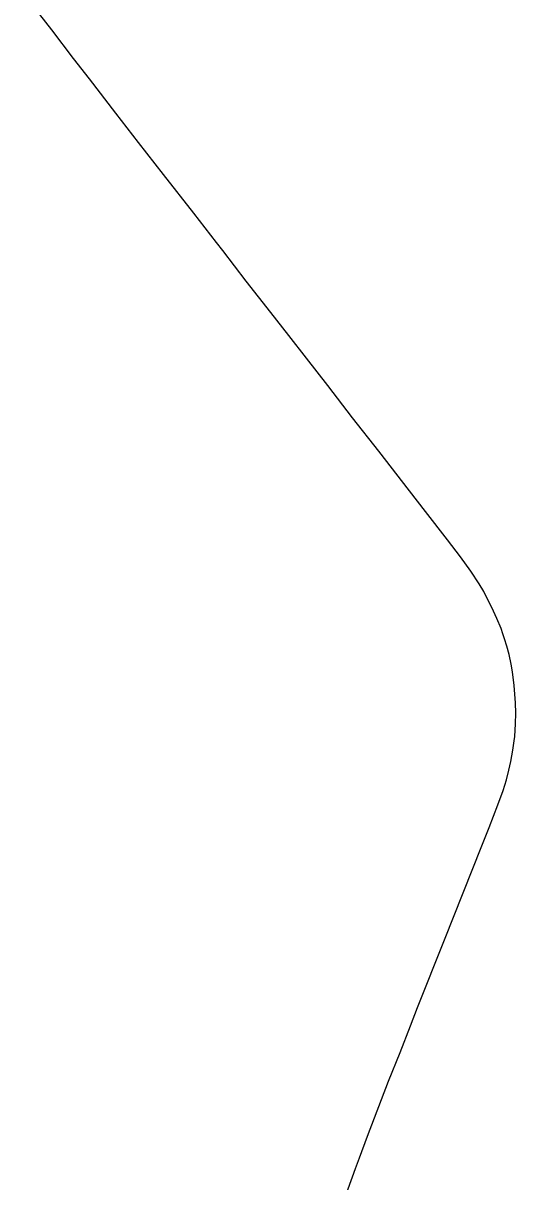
# Model space of a CAD drawing. Extents: x 0 to 34, y 0 to 22.
# Drawn here: x 6.8429 to 6.8805, y 15.7738 to 15.8622 of the extents above; entities that cross this region are included whole.
import ezdxf

# ---------------------------------------------------------------- set-up
doc = ezdxf.new("R2010")
doc.units = 0
doc.layers.add('GM_X_US_Route', color=7, linetype='Continuous')

msp = doc.modelspace()

# ---------------------------------------------------------------- linework, layer by layer
at = {"layer": 'GM_X_US_Route'}
for points in [[(6.857680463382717, 15.845433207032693), (6.855942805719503, 15.847669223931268), (6.853640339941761, 15.850613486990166), (6.851728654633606, 15.853068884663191), (6.849998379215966, 15.855301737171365), (6.847975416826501, 15.857910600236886), (6.846775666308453, 15.859473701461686), (6.845101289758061, 15.861650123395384), (6.843733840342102, 15.863422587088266), (6.842923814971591, 15.864526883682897)], [(6.880420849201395, 15.80773893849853), (6.880486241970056, 15.80872510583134), (6.880506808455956, 15.809521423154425), (6.880480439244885, 15.810316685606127), (6.880374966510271, 15.811635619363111), (6.880241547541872, 15.812686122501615), (6.880154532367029, 15.813269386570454), (6.879997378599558, 15.814009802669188), (6.879828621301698, 15.814632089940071), (6.879649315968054, 15.81520006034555), (6.879526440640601, 15.815570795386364), (6.8793803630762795, 15.815988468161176), (6.879062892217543, 15.816748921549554), (6.878672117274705, 15.817586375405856), (6.878358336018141, 15.818230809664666), (6.878058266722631, 15.818800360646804), (6.877709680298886, 15.819399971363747), (6.8770815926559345, 15.820349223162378), (6.876286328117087, 15.821465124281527), (6.875295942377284, 15.8227487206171), (6.8736073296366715, 15.824925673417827), (6.8723933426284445, 15.826488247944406), (6.870049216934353, 15.829516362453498), (6.86805420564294, 15.832069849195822), (6.866156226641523, 15.834525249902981), (6.864537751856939, 15.836618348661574), (6.863184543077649, 15.838348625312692), (6.861817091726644, 15.840106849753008), (6.85994706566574, 15.84249263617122), (6.8581471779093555, 15.844836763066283), (6.857680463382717, 15.845433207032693)], [(6.877920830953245, 15.799396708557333), (6.8784843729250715, 15.800813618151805), (6.879143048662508, 15.80254073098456), (6.879532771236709, 15.80362973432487), (6.879784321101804, 15.804438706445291), (6.879979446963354, 15.805192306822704), (6.88011498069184, 15.805837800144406), (6.880272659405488, 15.806713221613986), (6.88037233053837, 15.807406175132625), (6.880420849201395, 15.80773893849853)], [(6.863303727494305, 15.761295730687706), (6.863584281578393, 15.762021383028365), (6.864296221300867, 15.763933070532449), (6.865523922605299, 15.767267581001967), (6.866193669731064, 15.769109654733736), (6.86691826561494, 15.771065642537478), (6.868275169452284, 15.774783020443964), (6.868585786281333, 15.775617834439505), (6.869195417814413, 15.777254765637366), (6.870792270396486, 15.781444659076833), (6.871670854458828, 15.783649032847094), (6.872467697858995, 15.785682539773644), (6.873011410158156, 15.787069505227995), (6.8750718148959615, 15.792233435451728), (6.877920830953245, 15.799396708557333)]]:
    msp.add_lwpolyline(points, dxfattribs=at)

doc.saveas('drawing.dxf')
